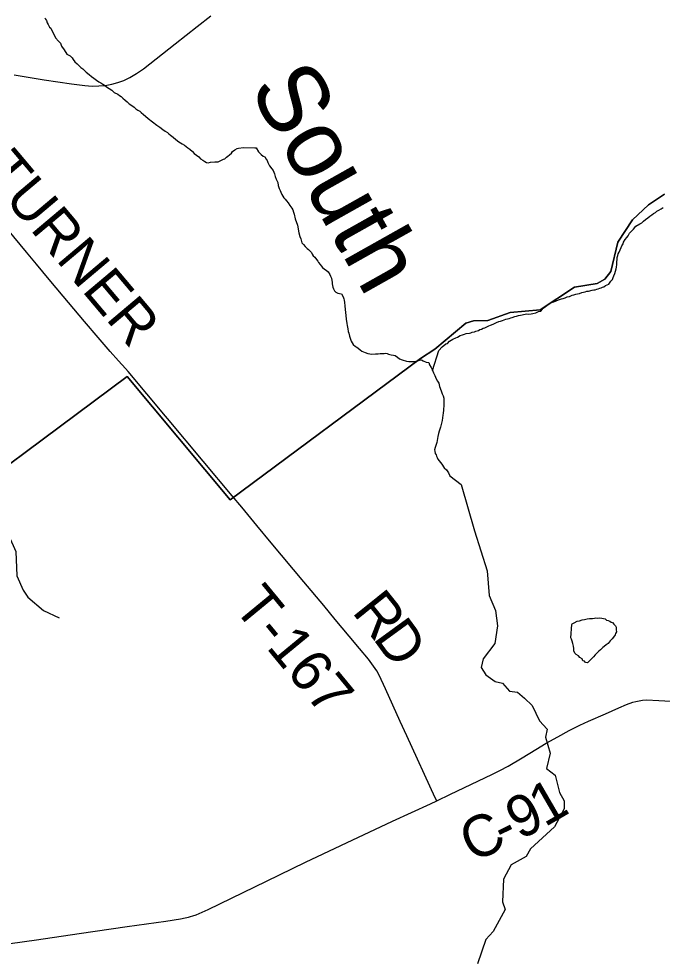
# Model space of a CAD drawing. Extents: x 1410790 to 1770854, y 448063 to 770588.
# Drawn here: x 1586619 to 1591267, y 591258 to 598046 of the extents above; entities that cross this region are included whole.
import ezdxf

# ---------------------------------------------------------------- set-up
doc = ezdxf.new("R2010")
doc.units = 0
for name, color, linetype in [('GM_X_County_Road', 7, 'Continuous'), ('GM_X_County_Road_Text', 7, 'Continuous'), ('GM_X_Minor_Lake', 7, 'Continuous'), ('GM_X_Minor_River', 7, 'Continuous'), ('GM_X_Minor_River_Text', 7, 'Continuous'), ('GM_X_Township', 7, 'Continuous'), ('GM_X_Township_Road', 7, 'Continuous'), ('GM_X_Township_Road_Text', 7, 'Continuous')]:
    doc.layers.add(name, color=color, linetype=linetype)

msp = doc.modelspace()

# ---------------------------------------------------------------- linework, layer by layer
at = {"layer": 'GM_X_County_Road'}
for points in [[(1589638, 592394.8), (1589738.6, 592442.2), (1590037.2, 592585.6), (1590093.4, 592612.8), (1590154, 592645.6), (1590255.6, 592705.6), (1590353.6, 592764.9), (1590429.5, 592810.4), (1590511.9, 592857.7), (1590595.5, 592902.8), (1590671.2, 592941.5), (1590733.4, 592970.5), (1590856.5, 593023.6), (1590952.6, 593066), (1591009.8, 593090.1), (1591055.6, 593107), (1591076.4, 593113.1), (1591099.6, 593118.4), (1591123.4, 593122.3), (1591153.8, 593123.6), (1591241.9, 593119.7), (1591370.7, 593111.7)], [(1586557.2, 591364.1), (1586745.7, 591390.8), (1587054.2, 591435.2), (1587401.5, 591486.1), (1587680.7, 591526.2), (1587787.9, 591543), (1587820.8, 591549.4), (1587844, 591554.1), (1587859.8, 591558), (1587877, 591562.7), (1587900.9, 591571.3), (1587921.2, 591580.5), (1587987.2, 591610.3), (1588409.4, 591815.1), (1588689.5, 591951.6), (1588944.5, 592072.3), (1589319.2, 592246.8), (1589593, 592373.7), (1589638, 592394.8)]]:
    msp.add_lwpolyline(points, dxfattribs=at)
at = {"layer": 'GM_X_Minor_Lake'}
msp.add_lwpolyline([(1590615, 593669.7), (1590617, 593673.7), (1590631.2, 593681.4), (1590651.4, 593693.1), (1590669.5, 593694.8), (1590687.7, 593702.5), (1590705.8, 593706.2), (1590725.9, 593709.8), (1590741.9, 593711.5), (1590754, 593711.3), (1590764, 593711.1), (1590778.1, 593714.9), (1590788.1, 593716.7), (1590800.1, 593714.5), (1590816.2, 593716.2), (1590830.2, 593713.9), (1590842.2, 593711.7), (1590854.1, 593709.5), (1590864, 593701.3), (1590876, 593697.1), (1590887.9, 593692.8), (1590897.8, 593686.6), (1590907.8, 593682.4), (1590917.6, 593672.2), (1590929.4, 593660), (1590935.3, 593649.9), (1590934.9, 593629.8), (1590936.7, 593615.8), (1590930.4, 593603.8), (1590926.3, 593593.9), (1590914, 593578.1), (1590905.7, 593566.2), (1590891.4, 593550.4), (1590877.1, 593532.6), (1590860.9, 593522.9), (1590848.7, 593511.1), (1590838.5, 593503.3), (1590820.2, 593485.5), (1590808, 593475.8), (1590797.7, 593463.9), (1590783.5, 593450.1), (1590771.2, 593436.3), (1590756.9, 593420.5), (1590742.6, 593406.8), (1590726.3, 593393), (1590712.3, 593393.3), (1590706.5, 593403.4), (1590694.5, 593407.6), (1590688.7, 593419.8), (1590672.9, 593430.1), (1590661.1, 593442.3), (1590645.2, 593452.6), (1590635.4, 593462.8), (1590627.7, 593479), (1590627.9, 593495), (1590626.2, 593513.1), (1590620.6, 593531.3), (1590616.8, 593547.4), (1590611.1, 593563.5), (1590607.3, 593573.6), (1590615, 593669.7)], dxfattribs=at)
at = {"layer": 'GM_X_Minor_River'}
for points in [[(1586806.7, 598052.3), (1586812.6, 598042.2), (1586818.5, 598032.1), (1586824.4, 598016), (1586832.3, 598003.9), (1586840.1, 597985.7), (1586850, 597977.6), (1586883.4, 597909.1), (1586905.2, 597882.8), (1586921.1, 597870.6), (1586926.8, 597848.5), (1586946.6, 597822.2), (1586966.3, 597789.9), (1586990.2, 597777.6), (1587004.1, 597763.4), (1587012, 597751.3), (1587023.8, 597735.2), (1587039.7, 597719), (1587055.6, 597706.8), (1587067.5, 597692.6), (1587081.4, 597684.4), (1587091.3, 597674.3), (1587105.2, 597660.1), (1587127, 597641.9), (1587145, 597629.6), (1587160.8, 597615.4), (1587180.7, 597603.2), (1587196.6, 597591), (1587212.6, 597582.8), (1587226.5, 597572.7), (1587238.5, 597566.5), (1587252.4, 597554.3), (1587272.3, 597542.1), (1587290.2, 597529.9), (1587308, 597513.7), (1587334, 597501.4), (1587345.9, 597491.2), (1587357.8, 597483.1), (1587371.7, 597470.9), (1587387.6, 597458.7), (1587401.5, 597446.5), (1587417.4, 597432.3), (1587435.3, 597418.1), (1587451.2, 597405.9), (1587465.1, 597395.7), (1587479, 597385.5), (1587493, 597377.4), (1587502.9, 597369.3)], [(1587502.9, 597369.3), (1587518.8, 597353.1), (1587534.7, 597340.9), (1587552.5, 597324.6), (1587616.1, 597275.8), (1587638, 597261.6), (1587659.9, 597245.3), (1587675.8, 597233.1), (1587693.7, 597224.9), (1587701.7, 597214.8), (1587715.6, 597204.6), (1587733.5, 597190.4), (1587753.3, 597174.2), (1587775.2, 597155.9), (1587799.1, 597141.6), (1587817, 597131.4), (1587828.9, 597123.2), (1587840.9, 597113.1), (1587854.8, 597102.9), (1587872.6, 597086.7), (1587886.5, 597072.5), (1587902.4, 597060.3), (1587918.3, 597048.1), (1587932.2, 597033.9), (1587948.1, 597023.8), (1587964, 597013.6), (1587976, 597007.4), (1587986, 597005.3), (1588004.1, 597009.1), (1588034.2, 597012.8), (1588060.2, 597012.6), (1588082.4, 597024.4), (1588096.5, 597030.2), (1588106.5, 597034.2), (1588118.7, 597046), (1588128.8, 597052), (1588140.9, 597061.9), (1588155, 597073.8), (1588163.2, 597087.7), (1588179.3, 597097.6), (1588195.5, 597107.4), (1588205.5, 597111.3), (1588241.6, 597115), (1588323.8, 597114.1), (1588333.8, 597112), (1588349.5, 597083.8), (1588369.4, 597065.5), (1588385.3, 597053.3), (1588395.2, 597047.2), (1588405.1, 597031.1), (1588413, 597020.9), (1588418.8, 597006.8), (1588430.6, 596982.7), (1588446.4, 596962.4), (1588456.3, 596950.3), (1588466.1, 596926.2), (1588471.9, 596906), (1588477.7, 596885.9), (1588485.6, 596871.8), (1588489.5, 596861.7), (1588493.2, 596841.7), (1588499, 596819.5), (1588506.9, 596805.4), (1588510.8, 596793.3), (1588518.6, 596775.2), (1588526.5, 596763.1), (1588532.4, 596751), (1588542.3, 596742.9), (1588552.2, 596730.7), (1588564.1, 596714.6), (1588575.9, 596696.4), (1588583.8, 596686.3), (1588591.7, 596676.2), (1588599.6, 596664.1), (1588603.4, 596648), (1588607.3, 596633.9), (1588615, 596599.8), (1588632.5, 596555.4), (1588634.4, 596543.4), (1588638.2, 596525.3), (1588642, 596499.2), (1588649.7, 596473), (1588655.5, 596454.9), (1588663.2, 596426.8), (1588675.1, 596414.6), (1588687, 596400.5), (1588700.9, 596386.3), (1588710.8, 596378.2), (1588722.7, 596366), (1588732.6, 596355.9), (1588738.5, 596345.8), (1588746.4, 596333.7), (1588756.3, 596323.5), (1588770.2, 596305.4), (1588778.1, 596295.3), (1588784, 596285.2), (1588795.9, 596271), (1588803.8, 596260.9), (1588813.7, 596248.8), (1588827.6, 596236.6), (1588839.5, 596228.4)], [(1590946.6, 596335), (1590948.7, 596347), (1590954.9, 596358.9), (1590969.2, 596392.9), (1590975.4, 596404.9), (1590985.6, 596418.8), (1590987.7, 596430.8), (1590999.9, 596450.7), (1591012.1, 596464.6), (1591020.2, 596476.6), (1591030.5, 596496.5), (1591058.8, 596526.3), (1591077.1, 596548.2), (1591105.3, 596563.9), (1591119.4, 596571.8), (1591131.6, 596583.7), (1591145.7, 596595.6), (1591161.9, 596607.5), (1591178, 596619.3), (1591192.2, 596629.2), (1591204.3, 596639.1), (1591218.4, 596647), (1591228.5, 596654.9), (1591242.6, 596662.8), (1591258.7, 596672.6), (1591274.9, 596682.5)], [(1589607.9, 595505.1), (1589653, 595648.5), (1589677.3, 595676.3), (1589703.6, 595698.1), (1589715.6, 595700), (1589729.8, 595715.9), (1589754, 595731.7), (1589776.2, 595741.5), (1589788.2, 595745.4), (1589808.4, 595757.2), (1589824.5, 595763), (1589838.5, 595766.9), (1589850.6, 595770.8), (1589874.7, 595774.6), (1589884.7, 595776.5), (1589894.8, 595780.4), (1589910.9, 595784.2), (1589920.9, 595788.1), (1589939, 595793.9), (1589949.1, 595799.8), (1589961.2, 595803.7), (1589973.3, 595809.6), (1589985.3, 595813.5), (1589995.4, 595817.4), (1590005.4, 595821.3), (1590015.5, 595827.2), (1590025.6, 595831.2), (1590045.7, 595839), (1590055.8, 595844.9), (1590069.9, 595850.7), (1590086, 595858.6), (1590098, 595860.5), (1590112.1, 595866.3), (1590126.2, 595870.2), (1590138.2, 595874.1), (1590150.3, 595878), (1590162.3, 595879.9), (1590172.4, 595885.8), (1590182.5, 595887.7), (1590202.6, 595893.5), (1590214.6, 595897.4), (1590228.7, 595901.2), (1590242.8, 595905.1), (1590254.8, 595907), (1590264.8, 595908.9), (1590276.9, 595910.8), (1590286.9, 595912.7), (1590303, 595912.5), (1590319, 595914.3), (1590333.1, 595916.2), (1590353.2, 595922), (1590373.3, 595929.8), (1590389.3, 595933.7), (1590407.6, 595955.5), (1590423.8, 595967.4), (1590433.8, 595971.3), (1590446, 595983.2), (1590468.1, 595995), (1590484.2, 596000.9), (1590500.3, 596008.7), (1590518.4, 596014.5), (1590538.6, 596022.3), (1590550.6, 596024.2), (1590564.7, 596030.1), (1590580.8, 596035.9), (1590596.8, 596039.8), (1590617, 596047.6), (1590629, 596051.5), (1590643.1, 596055.4), (1590655.2, 596059.2), (1590669.2, 596061.1), (1590685.3, 596067), (1590697.4, 596070.8), (1590711.4, 596072.7), (1590723.5, 596076.6), (1590735.5, 596078.5), (1590761.6, 596084.2), (1590773.7, 596086.1), (1590783.7, 596088), (1590793.8, 596091.9), (1590803.8, 596093.8), (1590815.9, 596099.7), (1590825.9, 596101.6), (1590836, 596105.5), (1590846, 596109.4), (1590856.1, 596117.3), (1590868.2, 596123.2), (1590880.3, 596129.1), (1590896.6, 596149), (1590906.7, 596162.9), (1590912.9, 596176.9), (1590917, 596188.9), (1590925.2, 596204.8), (1590929.4, 596222.8), (1590933.6, 596238.8), (1590935.7, 596250.8), (1590937.9, 596270.9), (1590940.1, 596292.9), (1590940.3, 596302.9), (1590942.4, 596321), (1590946.6, 596335)], [(1588839.5, 596228.4), (1588853.4, 596216.3), (1588865.2, 596198.1), (1588871.1, 596186), (1588877, 596171.9), (1588882.6, 596139.8), (1588882.5, 596129.8), (1588884.4, 596117.7), (1588888.3, 596107.6), (1588892.2, 596095.5), (1588900, 596079.4), (1588910, 596069.3), (1588923.9, 596063.1), (1588935.9, 596061), (1588949.9, 596058.9), (1588961.7, 596036.7), (1588967.6, 596022.6), (1588969.5, 596012.5), (1588971.3, 595996.5), (1588975, 595970.4), (1588976.8, 595944.3), (1588980.3, 595902.1), (1588984.1, 595876), (1588989.7, 595843.9), (1588991.6, 595829.8), (1588995.4, 595805.7), (1588999.2, 595785.6), (1589003, 595773.6), (1589006.8, 595753.5), (1589020.5, 595717.2), (1589034.2, 595691), (1589050.1, 595678.8), (1589060.1, 595672.7), (1589070, 595664.6), (1589085.9, 595652.4), (1589097.9, 595644.2), (1589109.8, 595638.1), (1589121.8, 595634), (1589139.8, 595627.8), (1589153.8, 595625.6), (1589169.8, 595623.4), (1589195.8, 595625.2), (1589213.9, 595625), (1589229.9, 595626.8), (1589244, 595626.7), (1589258, 595626.5), (1589270, 595628.4), (1589280, 595626.3), (1589290, 595622.2), (1589310, 595618), (1589326, 595615.8), (1589338, 595613.7), (1589353.9, 595601.5), (1589369.8, 595589.3), (1589387.7, 595581.1), (1589419.7, 595572.7), (1589435.7, 595570.5), (1589449.8, 595570.4), (1589459.8, 595568.3), (1589473.8, 595570.2), (1589497.9, 595573.9), (1589514, 595579.8), (1589528, 595581.6), (1589540, 595573.5), (1589561.9, 595565.2), (1589579.9, 595561), (1589585.7, 595544.9), (1589597.6, 595526.8), (1589605.4, 595510.6), (1589615.2, 595488.5), (1589625, 595468.3), (1589634.8, 595444.2), (1589644.6, 595426), (1589652.5, 595411.9), (1589658.2, 595387.8), (1589669.9, 595357.6), (1589677.7, 595335.4), (1589685.6, 595321.3), (1589689.4, 595303.2), (1589688.9, 595257.1), (1589686.5, 595217), (1589684.3, 595195), (1589682.1, 595181), (1589677.7, 595142.9), (1589665.2, 595094.9), (1589654.9, 595064.9), (1589650.7, 595048.9), (1589646.4, 595026.9), (1589638, 594984.9), (1589625.6, 594948.9), (1589621.4, 594930.9), (1589625.3, 594920.9), (1589627.1, 594904.8), (1589633, 594894.7), (1589636.9, 594884.7), (1589640.8, 594874.6), (1589646.7, 594862.5), (1589654.6, 594852.4), (1589664.5, 594840.2), (1589674.4, 594828.1), (1589692.2, 594801.9)], [(1589692.2, 594801.9), (1589708, 594785.7), (1589723.8, 594765.4), (1589733.6, 594743.3), (1589813.8, 594680.3)], [(1586258.4, 594726.6), (1586369.1, 594595.1), (1586437.7, 594470), (1586447, 594413.7), (1586547.9, 594310.2), (1586596.7, 594197.3), (1586604.5, 594020.9), (1586649.4, 593916.1), (1586684.8, 593865.5), (1586797.8, 593769.8), (1586911.4, 593718.3)], [(1589813.8, 594680.3), (1589911, 594346.9), (1590001.7, 594057.1), (1590015.6, 593878.5), (1590062.4, 593769.7), (1590077.1, 593659.3), (1590057.5, 593531.3), (1589974.1, 593420.1), (1589959.3, 593358.2), (1589992.7, 593305.6), (1590060.2, 593256.6), (1590114.1, 593243.9), (1590163.5, 593187.2), (1590221.5, 593180.4), (1590273.1, 593137.6), (1590328.5, 593082.8), (1590381.3, 592973.9), (1590434.6, 592913.1), (1590423.9, 592855.1), (1590456.6, 592738.4), (1590431.2, 592628.5), (1590492.7, 592579.6), (1590525.3, 592454.9), (1590558.6, 592394.4), (1590557.9, 592336.2), (1590523.1, 592268.6), (1590488.3, 592206.9), (1590316.1, 592046.8), (1590283.4, 591993.1), (1590174.6, 591932.3), (1590119.3, 591828.8), (1590113.3, 591664.5), (1590132.7, 591610.2), (1590046.7, 591451), (1589993.9, 591393.5), (1589931.7, 591215.9)]]:
    msp.add_lwpolyline(points, dxfattribs=at)
at = {"layer": 'GM_X_Township'}
for points in [[(1585823.1, 594285), (1587401.2, 595462), (1588145.9, 594570.6), (1589520.7, 595592.1), (1589623.7, 595659), (1589848.4, 595846.7), (1589902.7, 595864.1), (1590006.9, 595864.8), (1590167.9, 595922.9), (1590384.5, 595942.3), (1590633, 596105.6), (1590797.6, 596133.7), (1590852.1, 596165.1), (1590894.8, 596220.7), (1590945.5, 596432.6), (1591051.7, 596593.7), (1591167.2, 596700.5), (1591284.4, 596777.3)], [(1591284.4, 596777.3), (1591167.2, 596700.5), (1591051.7, 596593.7), (1590945.5, 596432.6), (1590894.8, 596220.7), (1590852.1, 596165.1), (1590797.6, 596133.7), (1590633, 596105.6), (1590384.5, 595942.3), (1590167.9, 595922.9), (1590006.9, 595864.8), (1589902.7, 595864.1), (1589848.4, 595846.7), (1589623.7, 595659), (1589520.7, 595592.1), (1588145.9, 594570.6), (1587401.2, 595462), (1585823.1, 594285)]]:
    msp.add_lwpolyline(points, dxfattribs=at)
at = {"layer": 'GM_X_Township_Road'}
for points in [[(1586585.5, 597639.6), (1586656.9, 597629), (1586802.2, 597605.3), (1586999.5, 597576.5), (1587096.7, 597563.9), (1587148.7, 597559.9), (1587197.4, 597560.3), (1587242.7, 597563.9), (1587290.6, 597572.6), (1587334.4, 597585), (1587377.2, 597600.5), (1587397, 597608.6), (1587421.4, 597621.2), (1587469, 597649.2), (1587519.5, 597685.1), (1587610.3, 597755.1), (1587748.9, 597865), (1587908.4, 597990.1), (1588006, 598066.8)], [(1587339.7, 595574.7), (1587279.6, 595642.4), (1587191.2, 595743.6), (1587093.3, 595858.4), (1586939.2, 596041.7), (1586838.2, 596162.4), (1586745.8, 596273.2), (1586674.5, 596358.9), (1586582.5, 596470.1), (1586378.3, 596714), (1586160.1, 596976.2), (1586074.1, 597079.5), (1585902.5, 597286.4), (1585749.9, 597470.4), (1585628.8, 597616.9), (1585537.2, 597730.8), (1585534, 597736.5), (1585532.2, 597741.8), (1585529.5, 597753), (1585527.5, 597764.7), (1585525.6, 597775.7)], [(1587388.8, 595519.4), (1587339.7, 595574.7)], [(1587677.8, 595175.4), (1587408, 595497.7), (1587388.8, 595519.4)], [(1588159.5, 594599.7), (1587951.8, 594848.1), (1587692.7, 595157.6), (1587677.8, 595175.4)], [(1589638, 592394.8), (1589627.7, 592417.3), (1589421.4, 592863.7), (1589373.9, 592968.2), (1589267.5, 593204.4), (1589221.7, 593302.8), (1589204.3, 593334.7), (1589182.4, 593367.8), (1589144.4, 593417.6), (1589079.6, 593496.1), (1589006, 593584.2), (1588905.2, 593705), (1588821.8, 593806.2), (1588678.6, 593977.3), (1588442.4, 594258.6), (1588337.6, 594384.7), (1588229.1, 594516.3), (1588159.5, 594599.7)]]:
    msp.add_lwpolyline(points, dxfattribs=at)

# ---------------------------------------------------------------- texts
at = {"layer": 'GM_X_County_Road_Text'}
for s, rotation, p in [('1', 30.10383, (1590417, 592201.3)), ('9', 27.14121, (1590237.7, 592108.9)), ('C', 25.76036, (1589898, 591944.1)), ('-', 26.09885, (1590121.7, 592052))]:
    msp.add_text(s, height=300, rotation=rotation, dxfattribs=at).set_placement(p)
at = {"layer": 'GM_X_Minor_River_Text'}
msp.add_text('South', height=499.91, rotation=299.34875, dxfattribs=at).set_placement((1588276.8, 597545.7))
at = {"layer": 'GM_X_Township_Road_Text'}
for s, rotation, p in [('TURNER', 310.10971, (1586351.3, 596933.7)), ('T-167', 309.48557, (1588160.6, 593794.7)), ('R', 308.75612, (1589020, 593759.4)), ('D', 306.09835, (1589172, 593570.2))]:
    msp.add_text(s, height=300, rotation=rotation, dxfattribs=at).set_placement(p)

doc.saveas('drawing.dxf')
